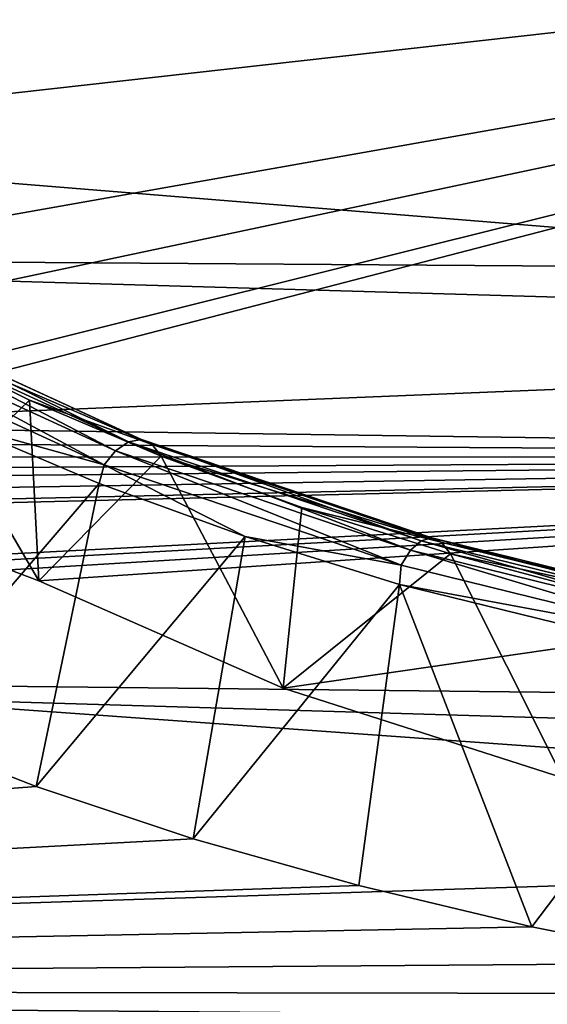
# Model space of a CAD drawing. Header units: metres. Extents: x -31 to 116, y -84 to 84.
# Tile 278 of 656: x 15.84 to 17.88, y -56.61 to -52.8. Entities that reach past the tile are written whole.
import ezdxf

# ---------------------------------------------------------------- set-up
doc = ezdxf.new("R2010")
doc.units = ezdxf.units.M
doc.layers.add('solid_80010000GA_11_1', color=7, linetype='CONTINUOUS')

msp = doc.modelspace()

# ---------------------------------------------------------------- linework, layer by layer
at = {"layer": 'solid_80010000GA_11_1'}
for points in [[(5.595928, -52.598217, -30.048264), (23.04767, -51.737694, -31.943884), (23.04767, -54.017448, -27.916229)], [(12.5, -51.775623, 27.509621), (103, -52.012264, 31.870413), (103, -54.352322, 27.691591)], [(12.5, -53.711914, 23.505838), (12.5, -51.775623, 27.509621), (103, -54.352322, 27.691591)], [(12.5, -51.775642, -27.509588), (103, -54.35323, -27.689806), (103, -52.015404, -31.86529)], [(12.5, -51.775642, -27.509588), (12.5, -53.711929, -23.505802), (103, -54.35323, -27.689806)], [(13.786551, -52.712452, 30.026115), (14.008547, -53.282787, 29.007959), (23.04767, -52.267593, 31.069263)], [(14.008547, -53.282787, 29.007959), (14.368186, -53.806263, 28.035181), (23.04767, -52.267593, 31.069263)], [(14.368186, -53.806263, 28.035181), (14.605113, -54.057949, 27.553627), (23.04767, -52.267593, 31.069263)], [(14.605113, -54.057949, 27.553627), (14.882498, -54.304825, 27.072088), (23.04767, -52.267593, 31.069263)], [(14.882498, -54.304825, 27.072088), (14.940555, -54.372818, 26.937017), (23.04767, -52.267593, 31.069263)], [(14.940555, -54.372818, 26.937017), (23.04767, -54.487438, 26.9874), (23.04767, -52.267593, 31.069263)], [(5.595928, -54.73056, -25.962206), (5.595928, -52.598217, -30.048264), (23.04767, -54.017448, -27.916229)], [(12.5, -53.711914, 23.505838), (103, -54.352322, 27.691591), (103, -56.357498, 23.341595)], [(12.5, -55.339149, 19.366802), (12.5, -53.711914, 23.505838), (103, -56.357498, 23.341595)], [(12.5, -53.711929, -23.505802), (103, -56.357452, -23.341688), (103, -54.35323, -27.689806)], [(12.5, -53.711929, -23.505802), (12.5, -55.339161, -19.366768), (103, -56.357452, -23.341688)], [(16.263483, -54.430042, 24.038662), (15.328719, -53.968781, 25.032684), (15.27134, -53.974152, 24.983135)], [(16.313093, -54.421654, 24.094608), (15.376687, -53.990028, 25.086704), (15.328719, -53.968781, 25.032684)], [(16.263483, -54.430042, 24.038662), (16.313093, -54.421654, 24.094608), (15.328719, -53.968781, 25.032684)], [(15.213786, -54.005356, 24.946074), (15.163666, -54.057743, 24.926142), (16.169596, -54.519535, 23.967871)], [(16.213274, -54.46434, 23.994341), (15.27134, -53.974152, 24.983135), (15.213786, -54.005356, 24.946074)], [(16.213274, -54.46434, 23.994341), (15.213786, -54.005356, 24.946074), (16.169596, -54.519535, 23.967871)], [(16.213274, -54.46434, 23.994341), (16.263483, -54.430042, 24.038662), (15.27134, -53.974152, 24.983135)], [(15.376687, -53.990028, 25.086704), (16.35507, -54.44022, 24.154179), (15.408919, -54.033741, 25.13747)], [(16.313093, -54.421654, 24.094608), (16.35507, -54.44022, 24.154179), (15.376687, -53.990028, 25.086704)], [(5.595928, -54.73056, -25.962206), (23.04767, -54.017448, -27.916229), (23.04767, -55.984234, -23.726908)], [(16.35507, -54.44022, 24.154179), (15.880307, -54.26873, 24.655247), (15.408919, -54.033741, 25.13747)], [(15.641689, -54.498379, 25.470356), (15.408919, -54.033741, 25.13747), (15.880307, -54.26873, 24.655247)], [(16.169596, -54.519535, 23.967871), (15.163666, -54.057743, 24.926142), (15.619687, -54.367237, 24.423382)], [(15.641689, -54.498379, 25.470356), (15.880307, -54.26873, 24.655247), (15.915729, -54.968346, 25.731344)], [(16.389395, -54.48547, 24.203814), (15.915729, -54.968346, 25.731344), (15.880307, -54.26873, 24.655247)], [(16.35507, -54.44022, 24.154179), (16.389395, -54.48547, 24.203814), (15.880307, -54.26873, 24.655247)], [(14.940555, -54.372818, 26.937017), (14.949792, -54.434811, 26.8118), (23.04767, -54.487438, 26.9874)], [(16.149334, -54.591724, 23.954033), (15.619687, -54.367237, 24.423382), (15.334371, -55.541748, 24.449245)], [(16.169596, -54.519535, 23.967871), (15.619687, -54.367237, 24.423382), (16.149334, -54.591724, 23.954033)], [(16.213274, -54.46434, 23.994341), (17.354036, -54.850048, 23.177813), (16.263483, -54.430042, 24.038662)], [(16.263483, -54.430042, 24.038662), (17.395847, -54.813122, 23.228317), (16.313093, -54.421654, 24.094608)], [(17.354036, -54.850048, 23.177813), (17.395847, -54.813122, 23.228317), (16.263483, -54.430042, 24.038662)], [(16.313093, -54.421654, 24.094608), (17.437168, -54.802197, 23.290251), (16.35507, -54.44022, 24.154179)], [(17.395847, -54.813122, 23.228317), (17.437168, -54.802197, 23.290251), (16.313093, -54.421654, 24.094608)], [(14.949792, -54.434811, 26.8118), (14.918262, -54.48896, 26.700624), (23.04767, -54.487438, 26.9874)], [(16.213274, -54.46434, 23.994341), (16.169596, -54.519535, 23.967871), (17.317673, -54.907593, 23.14584)], [(16.213274, -54.46434, 23.994341), (17.317673, -54.907593, 23.14584), (17.354036, -54.850048, 23.177813)], [(16.35507, -54.44022, 24.154179), (17.472139, -54.818684, 23.354763), (16.389395, -54.48547, 24.203814)], [(17.437168, -54.802197, 23.290251), (17.472139, -54.818684, 23.354763), (16.35507, -54.44022, 24.154179)], [(14.141746, -54.705948, 26.229488), (15.488615, -54.880608, 25.904158), (23.04767, -54.487438, 26.9874)], [(14.271475, -54.685352, 26.276325), (14.141746, -54.705948, 26.229488), (23.04767, -54.487438, 26.9874)], [(14.508245, -54.628002, 26.402161), (14.271475, -54.685352, 26.276325), (23.04767, -54.487438, 26.9874)], [(14.745036, -54.570648, 26.528009), (14.508245, -54.628002, 26.402161), (23.04767, -54.487438, 26.9874)], [(14.850119, -54.534645, 26.605112), (14.745036, -54.570648, 26.528009), (23.04767, -54.487438, 26.9874)], [(14.918262, -54.48896, 26.700624), (14.850119, -54.534645, 26.605112), (23.04767, -54.487438, 26.9874)], [(15.488615, -54.880608, 25.904158), (15.658215, -54.894409, 25.880358), (23.04767, -54.487438, 26.9874)], [(15.641689, -54.498379, 25.470356), (15.915729, -54.968346, 25.731344), (15.804276, -54.925289, 25.819496)], [(15.658215, -54.894409, 25.880358), (15.804276, -54.925289, 25.819496), (23.04767, -54.487438, 26.9874)], [(15.804276, -54.925289, 25.819496), (15.915729, -54.968346, 25.731344), (23.04767, -54.487438, 26.9874)], [(16.389395, -54.48547, 24.203814), (16.861902, -55.383644, 24.857508), (15.915729, -54.968346, 25.731344)], [(15.915729, -54.968346, 25.731344), (16.861902, -55.383644, 24.857508), (23.04767, -54.487438, 26.9874)], [(16.933443, -54.683731, 23.786066), (16.861902, -55.383644, 24.857508), (16.389395, -54.48547, 24.203814)], [(17.472139, -54.818684, 23.354763), (16.933443, -54.683731, 23.786066), (16.389395, -54.48547, 24.203814)], [(16.861902, -55.383644, 24.857508), (17.943159, -55.73037, 24.109961), (23.04767, -54.487438, 26.9874)], [(16.169596, -54.519535, 23.967871), (16.149334, -54.591724, 23.954033), (16.71426, -54.796925, 23.520744)], [(17.317673, -54.907593, 23.14584), (16.169596, -54.519535, 23.967871), (16.71426, -54.796925, 23.520744)], [(16.149334, -54.591724, 23.954033), (15.334371, -55.541748, 24.449245), (15.905384, -55.764702, 23.956247)], [(16.71426, -54.796925, 23.520744), (16.149334, -54.591724, 23.954033), (15.905384, -55.764702, 23.956247)], [(17.509247, -54.863518, 23.40464), (16.861902, -55.383644, 24.857508), (16.933443, -54.683731, 23.786066)], [(17.472139, -54.818684, 23.354763), (17.509247, -54.863518, 23.40464), (16.933443, -54.683731, 23.786066)], [(5.595928, -56.546066, -21.725851), (5.595928, -54.73056, -25.962206), (23.04767, -55.984234, -23.726908)], [(16.71426, -54.796925, 23.520744), (15.905384, -55.764702, 23.956247), (16.513653, -55.966743, 23.502419)], [(17.311197, -54.982788, 23.125706), (16.71426, -54.796925, 23.520744), (16.513653, -55.966743, 23.502419)], [(17.317673, -54.907593, 23.14584), (16.71426, -54.796925, 23.520744), (17.311197, -54.982788, 23.125706)], [(17.395847, -54.813122, 23.228317), (18.64608, -55.121517, 22.573601), (17.437168, -54.802197, 23.290251)], [(17.437168, -54.802197, 23.290251), (18.678156, -55.108524, 22.640417), (17.472139, -54.818684, 23.354763)], [(18.64608, -55.121517, 22.573601), (18.678156, -55.108524, 22.640417), (17.437168, -54.802197, 23.290251)], [(17.354036, -54.850048, 23.177813), (17.317673, -54.907593, 23.14584), (18.58519, -55.219978, 22.481743)], [(17.354036, -54.850048, 23.177813), (18.613552, -55.160564, 22.518105), (17.395847, -54.813122, 23.228317)], [(17.354036, -54.850048, 23.177813), (18.58519, -55.219978, 22.481743), (18.613552, -55.160564, 22.518105)], [(18.613552, -55.160564, 22.518105), (18.64608, -55.121517, 22.573601), (17.395847, -54.813122, 23.228317)], [(17.472139, -54.818684, 23.354763), (18.705231, -55.12328, 22.709011), (17.509247, -54.863518, 23.40464)], [(18.678156, -55.108524, 22.640417), (18.705231, -55.12328, 22.709011), (17.472139, -54.818684, 23.354763)], [(17.509247, -54.863518, 23.40464), (17.943159, -55.73037, 24.109961), (16.861902, -55.383644, 24.857508)], [(18.113998, -55.025063, 23.062014), (17.943159, -55.73037, 24.109961), (17.509247, -54.863518, 23.40464)], [(18.705231, -55.12328, 22.709011), (18.113998, -55.025063, 23.062014), (17.509247, -54.863518, 23.40464)], [(18.58519, -55.219978, 22.481743), (17.317673, -54.907593, 23.14584), (17.311197, -54.982788, 23.125706)], [(17.311197, -54.982788, 23.125706), (16.513653, -55.966743, 23.502419), (17.153511, -56.147499, 23.091404)], [(17.311197, -54.982788, 23.125706), (17.153511, -56.147499, 23.091404), (17.823196, -56.307724, 22.724171)], [(18.589458, -55.296116, 22.458685), (17.311197, -54.982788, 23.125706), (17.823196, -56.307724, 22.724171)], [(18.58519, -55.219978, 22.481743), (17.311197, -54.982788, 23.125706), (18.589458, -55.296116, 22.458685)], [(18.589458, -55.296116, 22.458685), (17.823196, -56.307724, 22.724171), (18.522526, -56.448086, 22.401716)], [(12.5, -55.339149, 19.366802), (103, -56.357498, 23.341595), (103, -58.015087, 18.847979)], [(12.5, -56.648029, 15.116095), (12.5, -55.339149, 19.366802), (103, -58.015087, 18.847979)], [(12.5, -55.339161, -19.366768), (103, -58.015034, -18.848118), (103, -56.357452, -23.341688)], [(12.5, -55.339161, -19.366768), (12.5, -56.648037, -15.116065), (103, -58.015034, -18.848118)], [(15.905384, -55.764702, 23.956247), (15.334371, -55.541748, 24.449245), (5.595928, -56.546066, 21.725851)], [(16.513653, -55.966743, 23.502419), (15.905384, -55.764702, 23.956247), (5.595928, -56.546066, 21.725851)], [(17.153511, -56.147499, 23.091404), (16.513653, -55.966743, 23.502419), (5.595928, -56.546066, 21.725851)], [(5.595928, -56.546066, -21.725851), (23.04767, -55.984234, -23.726908), (23.04767, -57.626736, -19.4)], [(17.823196, -56.307724, 22.724171), (17.153511, -56.147499, 23.091404), (5.595928, -56.546066, 21.725851)], [(18.522526, -56.448086, 22.401716), (17.823196, -56.307724, 22.724171), (5.595928, -56.546066, 21.725851)], [(19.241255, -56.567226, 22.12949), (18.522526, -56.448086, 22.401716), (5.595928, -56.546066, 21.725851)], [(5.595928, -56.546066, -21.725851), (23.04767, -57.626736, -19.4), (21.5, -57.598862, -19.4)], [(21.250086, -57.678059, -19.150087), (5.595928, -56.546066, -21.725851), (21.5, -57.598862, -19.4)], [(21, -57.756149, -18.9), (5.595928, -58.034225, -17.363726), (5.595928, -56.546066, -21.725851)], [(21.250086, -57.678059, -19.150087), (21, -57.756149, -18.9), (5.595928, -56.546066, -21.725851)], [(20.730347, -56.744804, 21.73646), (5.595928, -56.546066, 21.725851), (5.595928, -58.034225, 17.363726)], [(19.975246, -56.6656, 21.908407), (19.241255, -56.567226, 22.12949), (5.595928, -56.546066, 21.725851)], [(20.730347, -56.744804, 21.73646), (19.975246, -56.6656, 21.908407), (5.595928, -56.546066, 21.725851)]]:
    msp.add_3dface(points, dxfattribs=at)

doc.saveas('drawing.dxf')
